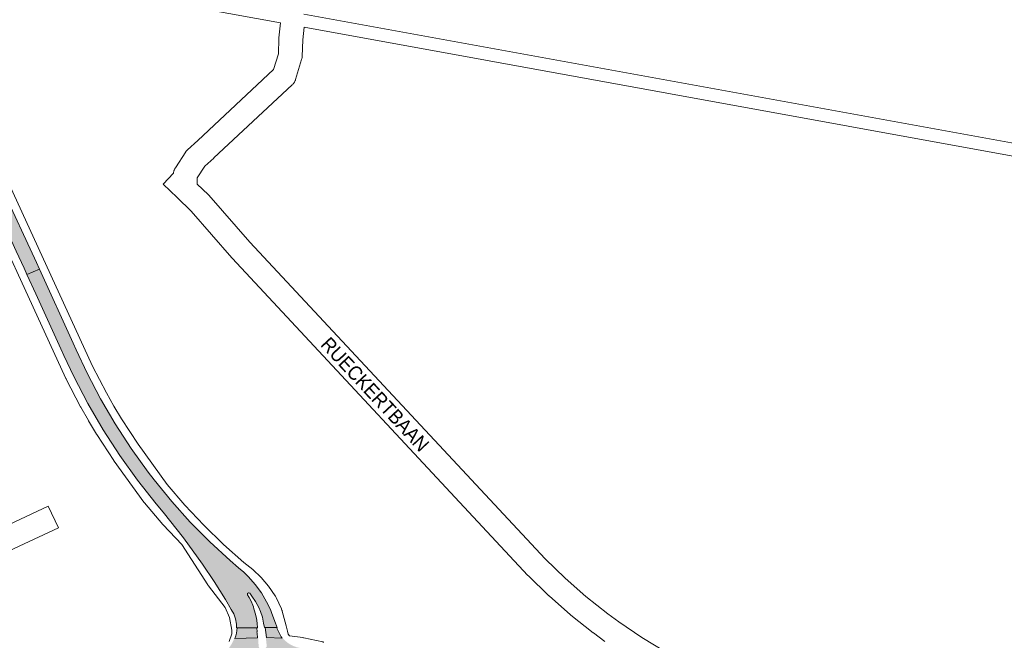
# Paper-space layout 'Layout1' of a CAD drawing. Header units: metres. Extents: x 123097 to 144122, y 392739 to 407589.
# Tile 256 of 510: x 131348 to 131886, y 398767 to 399106. Entities that reach past the tile are written whole.
import ezdxf
from ezdxf.enums import TextEntityAlignment as Align

# ---------------------------------------------------------------- set-up
doc = ezdxf.new("R2010")
doc.units = ezdxf.units.M
doc.header["$MEASUREMENT"] = 0
for name, color, linetype, lineweight in [('gs-anno-wegen algemeen tekst', 7, 'Continuous', 0), ('gs-knt-fietspaden', 7, 'Continuous', 0), ('gs-knt-hoofdweg', 7, 'Continuous', 0), ('gs-knt-wegen algemeen', 7, 'Continuous', 0), ('ir-ARC-asfalt-hoofdwegen-te inspecteren', 5, 'Continuous', 0)]:
    doc.layers.add(name, color=color, linetype=linetype, lineweight=lineweight)
doc.styles.add('Style-Arial', font='arial.ttf')

psp = doc.layouts.get("Layout1")

# ---------------------------------------------------------------- hatches: boundary and pattern name
at = {"layer": 'ir-ARC-asfalt-hoofdwegen-te inspecteren', "linetype": 'Continuous', "lineweight": 13}
for points in [[(131352.196, 398966.765), (131359.009, 398969.697), (131357.331, 398973.339), (131338.737, 399013.788), (131337.078, 399017.489), (131318.602, 399057.756), (131316.885, 399061.467), (131298.353, 399101.88), (131296.744, 399105.524), (131277.37, 399147.8), (131277.319, 399148.487), (131277.757, 399149.019), (131277.586, 399149.39), (131266.842, 399151.344), (131267.02, 399150.96), (131267.741, 399150.95), (131268.23, 399150.421), (131290.091, 399102.565), (131291.783, 399098.914), (131310.33, 399058.247), (131311.918, 399054.768), (131330.424, 399014.388), (131332.096, 399010.715), (131346.353, 398979.614), (131350.606, 398970.23), (131351.746, 398967.719)], [(131473.981, 398792.54), (131475.09, 398791.04), (131477.13, 398788.01), (131478.85, 398784.8), (131479.831, 398782.521), (131480.832, 398779.436), (131481.503, 398776.263), (131482.054, 398773.819), (131488.931, 398773.819), (131488.56, 398774.696), (131488.006, 398776.295), (131486.082, 398781.55), (131485.432, 398783.089), (131484.712, 398784.792), (131483.18, 398787.96), (131480.299, 398792.808), (131476.977, 398797.366), (131473.244, 398801.594), (131470.621, 398804.139), (131467.85, 398806.52), (131463.292, 398810.458), (131452.126, 398820.705), (131441.464, 398831.477), (131431.332, 398842.747), (131421.751, 398854.49), (131418.388, 398858.848), (131409.08, 398871.755), (131400.403, 398885.094), (131392.378, 398898.835), (131385.022, 398912.946), (131379.119, 398925.682), (131377.469, 398929.282), (131359.009, 398969.697), (131352.196, 398966.765), (131357.028, 398956.257), (131370.762, 398926.241), (131372.408, 398922.595), (131377.879, 398910.971), (131385.556, 398896.242), (131393.91, 398881.887), (131402.924, 398867.937), (131412.578, 398854.421), (131422.851, 398841.37), (131426.688, 398836.857), (131437.728, 398822.901), (131448.155, 398808.481), (131454.547, 398798.943), (131460.67, 398789.23), (131463.71, 398783.77), (131465.162, 398781.258), (131466.153, 398778.531), (131466.654, 398775.673), (131466.73, 398773.933), (131466.698, 398773.607), (131478.124, 398773.739), (131477.968, 398776.159), (131477.6, 398778.936), (131476.968, 398781.665), (131476.569, 398782.964), (131476.16, 398784.111), (131475.908, 398785.115), (131475.602, 398786.104), (131474.715, 398788.279), (131473.57, 398790.33), (131472.788, 398791.639), (131472.717, 398792.366), (131473.301, 398792.807)]]:
    psp.add_hatch(color=5, dxfattribs=at).paths.add_polyline_path(points, flags=0)
psp.add_hatch(color=5, dxfattribs=at).paths.add_polyline_path([(131465.812, 398767.854, 0.0658561), (131467.063, 398773.611), (131472.375, 398773.673), (131477.845, 398773.736), (131477.987, 398771.497), (131477.891, 398771.489), (131477.952, 398770.742), (131478.035, 398770.748), (131478.197, 398768.204)])
at = {"layer": 'ir-ARC-asfalt-hoofdwegen-te inspecteren', "linetype": 'Continuous', "lineweight": 13, "extrusion": (0, 0, -1)}
psp.add_hatch(color=5, dxfattribs=at).paths.add_polyline_path([(-131491.598, 398768.071), (-131483.011, 398768.443), (-131482.337, 398773.819), (-131488.684, 398773.819, -0.0271334)])
at = {"layer": 'ir-ARC-asfalt-hoofdwegen-te inspecteren', "linetype": 'Continuous', "lineweight": 13}
h = psp.add_hatch(color=5, dxfattribs=at)
h.paths.add_polyline_path([(131463.237, 398763.57, 0.0025381), (131463.344, 398763.726), (131463.556, 398764.035), (131463.551, 398764.039, 0.0388795), (131464.928, 398766.572), (131465.47, 398767.791), (131465.508, 398767.919), (131465.52, 398767.959), (131465.812, 398767.854), (131478.197, 398768.204), (131478.517, 398768.224), (131478.516, 398768.135), (131478.804, 398763.615), (131478.916, 398763.088, 0.2223627), (131479.493, 398762.523, 0.0814341), (131480.29, 398762.373), (131481.267, 398762.364, 0.1396077), (131482.758, 398762.807, 0.1875783), (131483.177, 398763.472, 0.1097779), (131483.187, 398764.256), (131482.717, 398768.239), (131482.695, 398768.336), (131482.655, 398768.426), (131483.011, 398768.443), (131491.598, 398768.071), (131491.803, 398768.264, 0.0102591), (131492.214, 398767.774), (131492.21, 398767.77), (131492.718, 398767.218), (131492.721, 398767.221, 0.1737777), (131502.146, 398762.543), (131502.145, 398762.536), (131502.47, 398762.508, 0.0050545), (131502.784, 398762.481), (131502.893, 398762.472), (131502.893, 398762.473, 0.0013214), (131502.975, 398762.468), (131503.188, 398755.188, 0.0146811), (131496.42, 398755.972), (131494.187, 398756.146), (131494.561, 398756.119), (131494.59, 398756.518), (131493.842, 398756.572), (131493.813, 398756.173), (131494.187, 398756.146), (131493.962, 398756.149, 0.395627), (131492.83, 398755.279, 0.1053535), (131492.833, 398754.472), (131493.076, 398753.132, 0.054615), (131493.788, 398750.724, 0.0842457), (131496.214, 398746.894), (131495.925, 398746.627), (131496.433, 398746.076), (131496.727, 398746.347), (131496.638, 398746.444, 0.0989144), (131500.838, 398743.602, 0.0117548), (131501.412, 398743.377, 0.0358233), (131503.192, 398742.869), (131500.773, 398742.765), (131495.907, 398742.93), (131490.6, 398743.007), (131485.104, 398742.849), (131480.2, 398742.535), (131473.95, 398741.904), (131468.745, 398741.25), (131466.516, 398741.25), (131466.486, 398741.384, 0.3661952), (131470.75, 398748.558), (131470.738, 398748.605), (131471.117, 398748.701), (131470.932, 398749.428), (131470.545, 398749.329), (131470.56, 398749.268), (131470.528, 398749.389), (131470.3, 398750), (131469.627, 398750.981), (131468.899, 398751.921, 0.112136), (131467.02, 398753.378, 0.1190492), (131463.979, 398753.99, 0.0418097), (131462.882, 398753.855), (131462.941, 398753.869), (131462.847, 398754.258), (131462.234, 398754.11), (131460.827, 398760.365), (131461.114, 398760.603), (131460.931, 398760.844, 0.045677), (131463.131, 398763.418), (131463.132, 398763.417)])
h.paths.add_polyline_path([(131481.36, 398755.789, 0.363182), (131480.207, 398754.27), (131480.523, 398749.259, 0.988401), (131483.545, 398749.444), (131483.174, 398754.454, 0.3920888), (131481.691, 398755.827)], flags=16)
h.paths.add_polyline_path([(131482.367, 398758.956), (131482.367, 398759.956), (131483.367, 398759.956), (131483.367, 398758.956)], flags=16)

# ---------------------------------------------------------------- linework, layer by layer
at = {"layer": 'gs-knt-fietspaden', "color": 7, "linetype": 'Continuous', "flags": 128}
for points in [[(131490.743, 399104.32), (131323.139, 399134.821), (131318.427, 399135.563), (131318.28, 399135.589), (131318.134, 399135.622), (131308.6, 399137.97), (131308.495, 399137.997), (131308.391, 399138.028), (131304.053, 399139.385), (131303.906, 399139.435), (131299.632, 399140.982), (131299.528, 399141.021), (131299.425, 399141.064), (131295.272, 399142.873), (131295.146, 399142.931), (131295.023, 399142.994), (131281.049, 399150.444), (131280.947, 399150.464)], [(131503.543, 399109.126), (132000.3, 399018.725), (132000.324, 399018.721), (132103.245, 398999.278)], [(132097.023, 398993.309), (131999.032, 399011.821), (131503.594, 399101.981)]]:
    psp.add_lwpolyline(points, dxfattribs=at)
at = {"layer": 'gs-knt-hoofdweg', "color": 7, "linetype": 'Continuous', "flags": 128}
for points in [[(131462.723, 398766.13), (131464.133, 398770.376), (131464.21, 398772.453), (131462.856, 398779.23), (131460.512, 398784.701), (131451.392, 398796.616), (131451.204, 398796.872), (131451.026, 398797.135), (131436.772, 398819.176), (131426.718, 398829.916), (131426.461, 398830.204), (131416.473, 398841.962), (131416.285, 398842.193), (131416.105, 398842.43), (131399.857, 398864.722), (131399.732, 398864.898), (131399.612, 398865.077), (131390.399, 398879.263), (131390.249, 398879.504), (131385.897, 398886.756), (131385.801, 398886.92), (131381.622, 398894.273), (131381.486, 398894.522), (131373.655, 398909.515), (131373.561, 398909.7), (131373.472, 398909.889), (131262.23, 399152.863)], [(131280.947, 399150.464), (131387.951, 398916.747), (131395.62, 398902.065), (131399.682, 398894.918), (131403.912, 398887.869), (131412.93, 398873.984), (131428.876, 398852.107), (131438.546, 398840.723), (131448.825, 398829.742), (131459.621, 398819.27), (131470.765, 398809.459), (131475.667, 398805.533), (131480.178, 398801.161), (131484.257, 398796.384), (131487.868, 398791.244), (131488.06, 398790.924), (131488.238, 398790.595), (131488.4, 398790.259), (131491.231, 398784.007), (131491.364, 398783.695), (131491.485, 398783.377), (131491.591, 398783.054), (131491.684, 398782.727), (131493.772, 398774.732), (131494.509, 398771.912), (131494.934, 398770.282), (131495.738, 398769.296)], [(131495.738, 398769.296), (131502.937, 398768.321), (131503.261, 398768.271), (131503.582, 398768.207), (131513.937, 398765.93), (131514.138, 398765.883), (131514.338, 398765.831)]]:
    psp.add_lwpolyline(points, dxfattribs=at)
at = {"layer": 'gs-knt-wegen algemeen', "color": 7, "linetype": 'Continuous', "flags": 128}
for points in [[(131668.02, 398766.271), (131661.764, 398770.846), (131661.564, 398770.999), (131649.416, 398780.625), (131649.286, 398780.731), (131649.158, 398780.84), (131637.523, 398791.08), (131637.398, 398791.193), (131637.277, 398791.309), (131626.185, 398802.136), (131625.971, 398802.355), (131464.315, 398975.754), (131464.178, 398975.906), (131441.913, 399001.355), (131434.208, 399008.822), (131426.564, 399016.23, -0.3668973), (131426.564, 399016.243), (131432.253, 399022.115), (131432.259, 399022.193), (131432.297, 399022.504), (131432.349, 399022.813), (131432.417, 399023.119), (131432.499, 399023.422), (131432.595, 399023.72), (131432.706, 399024.013), (131432.831, 399024.3), (131432.969, 399024.582), (131433.121, 399024.856), (131433.286, 399025.122), (131438.927, 399033.775), (131439.081, 399034), (131439.244, 399034.219), (131439.417, 399034.432), (131439.598, 399034.636), (131439.788, 399034.833), (131439.985, 399035.022), (131445.503, 399040.07), (131487.013, 399078.841), (131489.602, 399087.356), (131489.895, 399095.746), (131489.906, 399095.959), (131489.924, 399096.17), (131490.743, 399104.32)], [(131323.803, 398821.443), (131363.844, 398840.133, -0.3845896), (131363.857, 398840.129), (131369.356, 398828.348, -0.3845919), (131369.351, 398828.335), (131329.005, 398809.503)]]:
    psp.add_lwpolyline(points, format="xyb", dxfattribs=at)
psp.add_lwpolyline([(131503.594, 399101.981), (131502.9, 399095.079), (131502.584, 399086.05), (131502.568, 399085.768), (131502.54, 399085.487), (131502.5, 399085.207), (131502.447, 399084.93), (131502.383, 399084.655), (131502.306, 399084.383), (131498.961, 399073.382), (131498.864, 399073.088), (131498.753, 399072.798), (131498.628, 399072.514), (131498.49, 399072.236), (131498.338, 399071.965), (131498.174, 399071.702), (131497.998, 399071.447), (131497.809, 399071.2), (131497.609, 399070.963), (131497.398, 399070.736), (131497.177, 399070.518), (131454.366, 399030.532), (131454.317, 399030.487), (131449.383, 399025.973), (131445.249, 399019.632), (131445.249, 399016.253), (131451.167, 399010.518), (131451.355, 399010.327), (131451.535, 399010.13), (131473.909, 398984.557), (131635.39, 398811.345), (131646.251, 398800.743), (131657.634, 398790.725), (131669.551, 398781.281), (131675.604, 398776.855), (131688.224, 398768.356), (131702.027, 398760.002)], dxfattribs=at)
at = {"layer": 'ir-ARC-asfalt-hoofdwegen-te inspecteren', "color": 5, "linetype": 'Continuous', "lineweight": 13}
psp.add_lwpolyline([(131268.23, 399150.421), (131290.091, 399102.565), (131291.783, 399098.914), (131310.33, 399058.247), (131311.918, 399054.768), (131330.424, 399014.388), (131332.096, 399010.715), (131346.353, 398979.614), (131350.606, 398970.23), (131351.746, 398967.719), (131352.196, 398966.765), (131359.009, 398969.697), (131357.331, 398973.339), (131338.737, 399013.788), (131337.078, 399017.489), (131318.602, 399057.756), (131316.885, 399061.467), (131298.353, 399101.88), (131296.744, 399105.524), (131277.37, 399147.8)], dxfattribs=at)
at = {"layer": 'ir-ARC-asfalt-hoofdwegen-te inspecteren', "color": 5, "linetype": 'Continuous', "lineweight": 13, "flags": 128}
psp.add_lwpolyline([(131473.981, 398792.54), (131475.09, 398791.04), (131477.13, 398788.01), (131478.85, 398784.8), (131479.831, 398782.521), (131480.832, 398779.436), (131481.503, 398776.263), (131482.054, 398773.819), (131488.931, 398773.819), (131488.56, 398774.696), (131488.006, 398776.295), (131486.082, 398781.55), (131485.432, 398783.089), (131484.712, 398784.792), (131483.18, 398787.96), (131480.299, 398792.808), (131476.977, 398797.366), (131473.244, 398801.594), (131470.621, 398804.139), (131467.85, 398806.52), (131463.292, 398810.458), (131452.126, 398820.705), (131441.464, 398831.477), (131431.332, 398842.747), (131421.751, 398854.49), (131418.388, 398858.848), (131409.08, 398871.755), (131400.403, 398885.094), (131392.378, 398898.835), (131385.022, 398912.946), (131379.119, 398925.682), (131377.469, 398929.282), (131359.009, 398969.697), (131352.196, 398966.765), (131357.028, 398956.257), (131370.762, 398926.241), (131372.408, 398922.595), (131377.879, 398910.971), (131385.556, 398896.242), (131393.91, 398881.887), (131402.924, 398867.937), (131412.578, 398854.421), (131422.851, 398841.37), (131426.688, 398836.857), (131437.728, 398822.901), (131448.155, 398808.481), (131454.547, 398798.943), (131460.67, 398789.23), (131463.71, 398783.77), (131465.162, 398781.258), (131466.153, 398778.531), (131466.654, 398775.673), (131466.73, 398773.933), (131466.698, 398773.607), (131478.124, 398773.739), (131477.968, 398776.159), (131477.6, 398778.936), (131476.968, 398781.665), (131476.569, 398782.964), (131476.16, 398784.111), (131475.908, 398785.115), (131475.602, 398786.104), (131474.715, 398788.279), (131473.57, 398790.33), (131472.788, 398791.639), (131472.717, 398792.366), (131473.301, 398792.807)], close=True, dxfattribs=at)
at = {"layer": 'ir-ARC-asfalt-hoofdwegen-te inspecteren', "color": 5, "linetype": 'Continuous', "lineweight": 13}
for points in [[(131465.812, 398767.854, 0.0658561), (131467.063, 398773.611), (131472.375, 398773.673), (131477.845, 398773.736), (131477.987, 398771.497), (131477.891, 398771.489), (131477.952, 398770.742), (131478.035, 398770.748), (131478.197, 398768.204)], [(131491.598, 398768.071), (131483.011, 398768.443), (131482.337, 398773.819), (131488.684, 398773.819, 0.0271334)]]:
    psp.add_lwpolyline(points, format="xyb", close=True, dxfattribs=at)

# ---------------------------------------------------------------- texts
at = {"layer": 'gs-anno-wegen algemeen tekst', "color": 7, "style": 'Style-Arial', "width": 0.909091}
psp.add_text('RUECKERTBAAN', height=7.7, rotation=312.96273, dxfattribs=at).set_placement((131542.409, 398901.316), align=Align.MIDDLE_CENTER)

doc.saveas('drawing.dxf')
